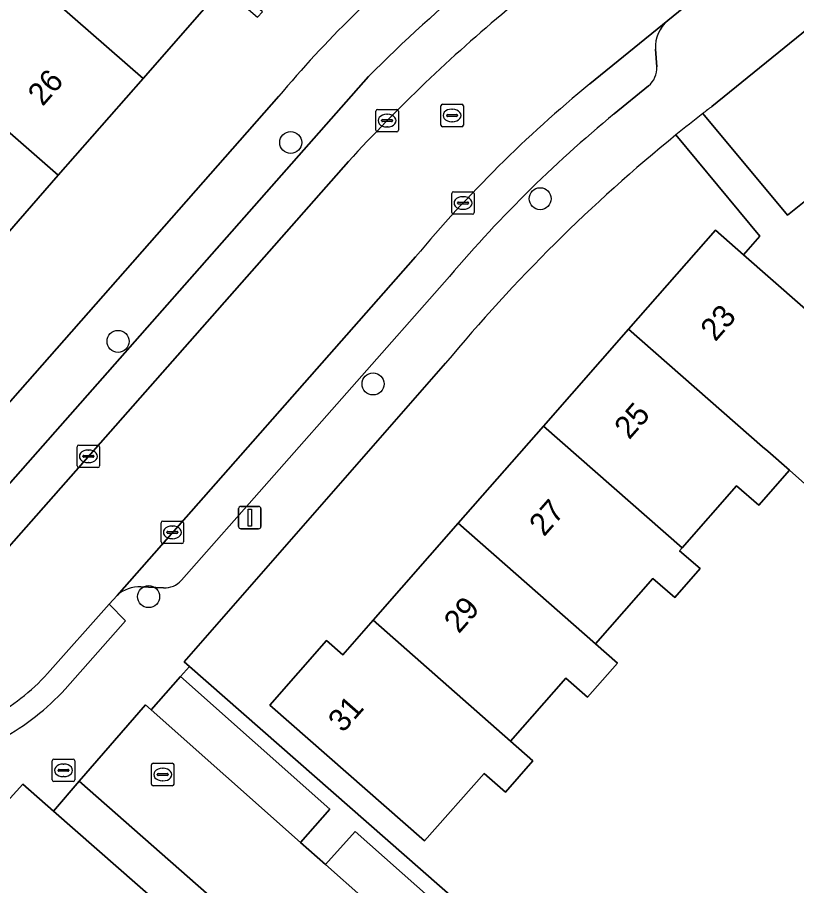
# Model space of a CAD drawing. Extents: x 158472 to 159562, y 388525 to 389606.
# Drawn here: x 158856.42 to 158891.06, y 388932.46 to 388971.09 of the extents above; entities that cross this region are included whole.
import ezdxf

# ---------------------------------------------------------------- set-up
doc = ezdxf.new("R2010")
doc.units = 0
for name, color, linetype in [('IMGEO_Boom', 7, 'Continuous'), ('IMGEO_Brandkraan', 7, 'Continuous'), ('IMGEO_Erf', 7, 'Continuous'), ('IMGEO_Kolk', 7, 'Continuous'), ('IMGEO_Lichtmast', 7, 'Continuous'), ('IMGEO_Pand', 7, 'Continuous'), ('IMGEO_Pand_nummerreeks', 7, 'Continuous'), ('IMGEO_Parkeervlak_open', 7, 'Continuous'), ('IMGEO_Rijbaan_lokaal_open', 7, 'Continuous'), ('IMGEO_Rioolput', 7, 'Continuous'), ('IMGEO_Voetpad_open', 7, 'Continuous')]:
    doc.layers.add(name, color=color, linetype=linetype)

msp = doc.modelspace()

# ---------------------------------------------------------------- linework, layer by layer
at = {"layer": 'IMGEO_Boom'}
for centre in [(158868.57, 388965.522), (158879.661, 388963.022), (158860.895, 388956.675), (158872.233, 388954.782), (158862.254, 388945.32)]:
    msp.add_circle(centre, 0.489, dxfattribs=at)
at = {"layer": 'IMGEO_Brandkraan'}
for p, q in [((158857.971, 388937.167), (158857.971, 388938.019)), ((158858.046, 388938.093), (158858.898, 388938.093)), ((158858.459, 388937.873), (158858.484, 388937.873)), ((158858.972, 388938.019), (158858.972, 388937.167)), ((158858.23, 388937.587), (158858.23, 388937.599)), ((158858.668, 388937.55), (158858.27, 388937.55)), ((158858.273, 388937.636), (158858.671, 388937.636)), ((158858.714, 388937.599), (158858.714, 388937.587)), ((158858.898, 388937.093), (158858.046, 388937.093)), ((158858.482, 388937.313), (158858.457, 388937.313))]:
    msp.add_line(p, q, dxfattribs=at)
for points in [[(158857.971, 388937.167), (158857.971, 388938.019)], [(158858.046, 388938.093), (158858.898, 388938.093)], [(158858.972, 388938.019), (158858.972, 388937.167)], [(158858.898, 388937.093), (158858.046, 388937.093)]]:
    msp.add_lwpolyline(points, dxfattribs=at)
for centre, radius, start, end in [((158858.048, 388938.017), 0.0765, 91.552, 178.448), ((158858.048, 388938.017), 0.0765, 91.552, 178.448), ((158858.896, 388938.017), 0.0765, 1.552, 88.448), ((158858.896, 388938.017), 0.0765, 1.552, 88.448), ((158858.27, 388937.596), 0.0403, 85.8775, 175.7526), ((158858.267, 388937.586), 0.0366, 178.938, 274.7102), ((158858.671, 388937.593), 0.043, 264.8664, 352.4533), ((158858.675, 388937.598), 0.0386, 1.7309, 96.639), ((158858.048, 388937.169), 0.0765, 181.552, 268.448), ((158858.048, 388937.169), 0.0765, 181.552, 268.448), ((158858.896, 388937.169), 0.0765, 271.552, 358.448), ((158858.896, 388937.169), 0.0765, 271.552, 358.448)]:
    msp.add_arc(centre, radius, start, end, dxfattribs=at)
for centre, major_axis, ratio, start_param, end_param in [((158858.458, 388937.593), (-0.387, 0.002), 0.722429, 4.712389, 7.853982), ((158858.483, 388937.593), (-0.39, 0.002), 0.717154, 1.570796, 4.712389)]:
    msp.add_ellipse(centre, major_axis=major_axis, ratio=ratio, start_param=start_param, end_param=end_param, dxfattribs=at)
at = {"layer": 'IMGEO_Erf'}
for points in [[(158982.198, 388910.573), (158963.265, 388927.1), (158940.226, 388980.021), (158933.359, 388995.794), (158926.282, 388992.761), (158921.177, 388990.574), (158910.593, 388986.04), (158887.292, 388967.121)], [(158886.895, 388966.813), (158890.654, 388962.284), (158891.774, 388963.184), (158896.353, 388966.866), (158900.838, 388970.472), (158905.416, 388974.153), (158909.499, 388977.436), (158908.546, 388978.621), (158908.903, 388978.908), (158909.305, 388978.408), (158912.153, 388980.698), (158913.634, 388981.889), (158915.781, 388983.615), (158914.907, 388984.701), (158917.844, 388987.063), (158918.741, 388985.947), (158921.094, 388987.839), (158922.756, 388985.772), (158925.059, 388987.624), (158928.406, 388983.461), (158929.121, 388982.51), (158930.96, 388980.222), (158934.346, 388976.009), (158936.992, 388977.163)], [(158865.559, 388972.435), (158862.008, 388968.374), (158858.239, 388964.062), (158854.47, 388959.752)], [(158840.636, 388946.266), (158845.102, 388951.266), (158850.029, 388947.103), (158868.044, 388967.58)], [(158884.674, 388946.132), (158882.123, 388943.224), (158883.099, 388942.358), (158881.766, 388940.84), (158880.8, 388941.687), (158878.349, 388938.896), (158879.338, 388938.011), (158878.118, 388936.621), (158877.165, 388937.457), (158874.525, 388934.449), (158867.64, 388940.493), (158870.16, 388943.364), (158870.882, 388942.73), (158872.23, 388944.266), (158876.019, 388948.582), (158879.807, 388952.897), (158883.595, 388957.212), (158887.462, 388961.618), (158888.701, 388960.531), (158889.428, 388961.36), (158885.695, 388965.857)], [(158875.454, 388955.699), (158863.831, 388942.417), (158864.068, 388942.209), (158884.736, 388924.074), (158885.737, 388923.22), (158887.542, 388925.334), (158890.671, 388922.663), (158892.645, 388924.975)], [(158892.099, 388949.749), (158890.74, 388950.942), (158889.377, 388949.39), (158888.394, 388950.253), (158885.969, 388947.489), (158885.857, 388947.362), (158886.767, 388946.564), (158885.642, 388945.282), (158884.674, 388946.132)], [(158864.245, 388914.416), (158859.982, 388918.186), (158855.608, 388922.053), (158861.224, 388928.404), (158865.571, 388924.56), (158869.845, 388920.781), (158874.118, 388917.003), (158878.345, 388913.266), (158878.728, 388913.705), (158883.2, 388909.75), (158881.63, 388907.974), (158884.02, 388905.861), (158885.907, 388907.995), (158885.372, 388911.789), (158858.02, 388935.78), (158856.658, 388936.974), (158853.11, 388933.065), (158839.725, 388936.017)]]:
    msp.add_lwpolyline(points, dxfattribs=at)
for centre, radius, start, end in [((158904.883, 388936.872), 47.959, 128.6071, 140.1871), ((158904.734, 388944.229), 28.78, 127.3048, 128.3051), ((158932.115, 388908.817), 73.542, 129.13887, 140.39488)]:
    msp.add_arc(centre, radius, start, end, dxfattribs=at)
at = {"layer": 'IMGEO_Kolk'}
for p, q in [((158872.356, 388966.07), (158872.356, 388966.922)), ((158872.431, 388966.996), (158873.283, 388966.996)), ((158872.844, 388966.776), (158872.869, 388966.776)), ((158873.357, 388966.922), (158873.357, 388966.07)), ((158872.615, 388966.49), (158872.615, 388966.502)), ((158873.053, 388966.453), (158872.655, 388966.453)), ((158872.658, 388966.539), (158873.056, 388966.539)), ((158873.099, 388966.502), (158873.099, 388966.49)), ((158873.283, 388965.996), (158872.431, 388965.996)), ((158872.867, 388966.216), (158872.842, 388966.216)), ((158875.807, 388963.329), (158876.659, 388963.329)), ((158875.732, 388962.403), (158875.732, 388963.255)), ((158876.22, 388963.109), (158876.245, 388963.109)), ((158876.733, 388963.255), (158876.733, 388962.403)), ((158875.991, 388962.823), (158875.991, 388962.835)), ((158876.429, 388962.786), (158876.031, 388962.786)), ((158876.034, 388962.872), (158876.432, 388962.872)), ((158876.243, 388962.549), (158876.218, 388962.549)), ((158876.475, 388962.835), (158876.475, 388962.823)), ((158876.659, 388962.329), (158875.807, 388962.329)), ((158859.076, 388951.134), (158859.076, 388951.986)), ((158859.151, 388952.06), (158860.003, 388952.06)), ((158859.564, 388951.84), (158859.589, 388951.84)), ((158860.077, 388951.986), (158860.077, 388951.134)), ((158859.335, 388951.554), (158859.335, 388951.566)), ((158859.773, 388951.517), (158859.375, 388951.517)), ((158859.378, 388951.603), (158859.776, 388951.603)), ((158859.819, 388951.566), (158859.819, 388951.554)), ((158860.003, 388951.06), (158859.151, 388951.06)), ((158859.587, 388951.28), (158859.562, 388951.28)), ((158862.885, 388948.678), (158863.737, 388948.678)), ((158862.81, 388947.752), (158862.81, 388948.604)), ((158863.298, 388948.458), (158863.323, 388948.458)), ((158863.811, 388948.604), (158863.811, 388947.752)), ((158863.069, 388948.172), (158863.069, 388948.184)), ((158863.507, 388948.135), (158863.109, 388948.135)), ((158863.112, 388948.221), (158863.51, 388948.221)), ((158863.321, 388947.898), (158863.296, 388947.898)), ((158863.553, 388948.184), (158863.553, 388948.172)), ((158863.737, 388947.678), (158862.885, 388947.678)), ((158862.382, 388936.978), (158862.382, 388937.83)), ((158862.457, 388937.904), (158863.309, 388937.904)), ((158863.383, 388937.83), (158863.383, 388936.978)), ((158862.641, 388937.398), (158862.641, 388937.41)), ((158862.684, 388937.447), (158863.082, 388937.447)), ((158862.87, 388937.684), (158862.895, 388937.684)), ((158863.125, 388937.41), (158863.125, 388937.398)), ((158863.079, 388937.361), (158862.681, 388937.361)), ((158862.893, 388937.124), (158862.868, 388937.124)), ((158863.309, 388936.904), (158862.457, 388936.904))]:
    msp.add_line(p, q, dxfattribs=at)
for points in [[(158872.356, 388966.07), (158872.356, 388966.922)], [(158872.431, 388966.996), (158873.283, 388966.996)], [(158873.357, 388966.922), (158873.357, 388966.07)], [(158873.283, 388965.996), (158872.431, 388965.996)], [(158875.807, 388963.329), (158876.659, 388963.329)], [(158875.732, 388962.403), (158875.732, 388963.255)], [(158876.733, 388963.255), (158876.733, 388962.403)], [(158876.659, 388962.329), (158875.807, 388962.329)], [(158859.076, 388951.134), (158859.076, 388951.986)], [(158859.151, 388952.06), (158860.003, 388952.06)], [(158860.077, 388951.986), (158860.077, 388951.134)], [(158860.003, 388951.06), (158859.151, 388951.06)], [(158862.885, 388948.678), (158863.737, 388948.678)], [(158862.81, 388947.752), (158862.81, 388948.604)], [(158863.811, 388948.604), (158863.811, 388947.752)], [(158863.737, 388947.678), (158862.885, 388947.678)], [(158862.382, 388936.978), (158862.382, 388937.83)], [(158862.457, 388937.904), (158863.309, 388937.904)], [(158863.383, 388937.83), (158863.383, 388936.978)], [(158863.309, 388936.904), (158862.457, 388936.904)]]:
    msp.add_lwpolyline(points, dxfattribs=at)
for centre, radius, start, end in [((158872.433, 388966.92), 0.0765, 91.552, 178.448), ((158872.433, 388966.92), 0.0765, 91.552, 178.448), ((158873.281, 388966.92), 0.0765, 1.552, 88.448), ((158873.281, 388966.92), 0.0765, 1.552, 88.448), ((158872.655, 388966.499), 0.0403, 85.8775, 175.7526), ((158872.652, 388966.489), 0.0366, 178.938, 274.7102), ((158873.056, 388966.496), 0.043, 264.8664, 352.4533), ((158873.06, 388966.501), 0.0386, 1.7309, 96.639), ((158872.433, 388966.072), 0.0765, 181.552, 268.448), ((158872.433, 388966.072), 0.0765, 181.552, 268.448), ((158873.281, 388966.072), 0.0765, 271.552, 358.448), ((158873.281, 388966.072), 0.0765, 271.552, 358.448), ((158875.809, 388963.253), 0.0765, 91.552, 178.448), ((158875.809, 388963.253), 0.0765, 91.552, 178.448), ((158876.657, 388963.253), 0.0765, 1.552, 88.448), ((158876.657, 388963.253), 0.0765, 1.552, 88.448), ((158876.031, 388962.832), 0.0403, 85.8775, 175.7526), ((158876.028, 388962.822), 0.0366, 178.938, 274.7102), ((158876.432, 388962.829), 0.043, 264.8664, 352.4533), ((158876.436, 388962.834), 0.0386, 1.7309, 96.639), ((158875.809, 388962.405), 0.0765, 181.552, 268.448), ((158875.809, 388962.405), 0.0765, 181.552, 268.448), ((158876.657, 388962.405), 0.0765, 271.552, 358.448), ((158876.657, 388962.405), 0.0765, 271.552, 358.448), ((158859.153, 388951.984), 0.0765, 91.552, 178.448), ((158859.153, 388951.984), 0.0765, 91.552, 178.448), ((158860.001, 388951.984), 0.0765, 1.552, 88.448), ((158860.001, 388951.984), 0.0765, 1.552, 88.448), ((158859.375, 388951.563), 0.0403, 85.8775, 175.7526), ((158859.372, 388951.553), 0.0366, 178.938, 274.7102), ((158859.776, 388951.56), 0.043, 264.8664, 352.4533), ((158859.78, 388951.565), 0.0386, 1.7309, 96.639), ((158859.153, 388951.136), 0.0765, 181.552, 268.448), ((158859.153, 388951.136), 0.0765, 181.552, 268.448), ((158860.001, 388951.136), 0.0765, 271.552, 358.448), ((158860.001, 388951.136), 0.0765, 271.552, 358.448), ((158862.887, 388948.602), 0.0765, 91.552, 178.448), ((158862.887, 388948.602), 0.0765, 91.552, 178.448), ((158863.735, 388948.602), 0.0765, 1.552, 88.448), ((158863.735, 388948.602), 0.0765, 1.552, 88.448), ((158863.109, 388948.181), 0.0403, 85.8775, 175.7526), ((158863.106, 388948.171), 0.0366, 178.938, 274.7102), ((158863.51, 388948.178), 0.043, 264.8664, 352.4533), ((158863.514, 388948.183), 0.0386, 1.7309, 96.639), ((158862.887, 388947.754), 0.0765, 181.552, 268.448), ((158862.887, 388947.754), 0.0765, 181.552, 268.448), ((158863.735, 388947.754), 0.0765, 271.552, 358.448), ((158863.735, 388947.754), 0.0765, 271.552, 358.448), ((158862.459, 388937.828), 0.0765, 91.552, 178.448), ((158862.459, 388937.828), 0.0765, 91.552, 178.448), ((158863.307, 388937.828), 0.0765, 1.552, 88.448), ((158863.307, 388937.828), 0.0765, 1.552, 88.448), ((158862.681, 388937.407), 0.0403, 85.8775, 175.7526), ((158863.086, 388937.409), 0.0386, 1.7309, 96.639), ((158862.678, 388937.397), 0.0366, 178.938, 274.7102), ((158863.082, 388937.404), 0.043, 264.8664, 352.4533), ((158862.459, 388936.98), 0.0765, 181.552, 268.448), ((158862.459, 388936.98), 0.0765, 181.552, 268.448), ((158863.307, 388936.98), 0.0765, 271.552, 358.448), ((158863.307, 388936.98), 0.0765, 271.552, 358.448)]:
    msp.add_arc(centre, radius, start, end, dxfattribs=at)
for centre, major_axis, ratio, start_param, end_param in [((158872.843, 388966.496), (-0.387, 0.002), 0.722429, 4.712389, 7.853982), ((158872.868, 388966.496), (-0.39, 0.002), 0.717154, 1.570796, 4.712389), ((158876.219, 388962.829), (-0.387, 0.002), 0.722429, 4.712389, 7.853982), ((158876.244, 388962.829), (-0.39, 0.002), 0.717154, 1.570796, 4.712389), ((158859.563, 388951.56), (-0.387, 0.002), 0.722429, 4.712389, 7.853982), ((158859.588, 388951.56), (-0.39, 0.002), 0.717154, 1.570796, 4.712389), ((158863.297, 388948.178), (-0.387, 0.002), 0.722429, 4.712389, 7.853982), ((158863.322, 388948.178), (-0.39, 0.002), 0.717154, 1.570796, 4.712389), ((158862.869, 388937.404), (-0.387, 0.002), 0.722429, 4.712389, 7.853982), ((158862.894, 388937.404), (-0.39, 0.002), 0.717154, 1.570796, 4.712389)]:
    msp.add_ellipse(centre, major_axis=major_axis, ratio=ratio, start_param=start_param, end_param=end_param, dxfattribs=at)
at = {"layer": 'IMGEO_Lichtmast'}
for p, q in [((158866.257, 388948.436), (158866.257, 388949.236)), ((158866.257, 388949.236), (158866.257, 388948.436)), ((158866.357, 388949.336), (158867.147, 388949.336)), ((158867.147, 388949.336), (158866.357, 388949.336)), ((158867.247, 388949.236), (158867.247, 388948.436)), ((158867.247, 388948.436), (158867.247, 388949.236)), ((158867.147, 388948.336), (158866.357, 388948.336)), ((158866.357, 388948.336), (158867.147, 388948.336))]:
    msp.add_line(p, q, dxfattribs=at)
msp.add_lwpolyline([(158866.677, 388949.211), (158866.827, 388949.211), (158866.827, 388948.461), (158866.677, 388948.461), (158866.677, 388949.211)], dxfattribs=at)
for centre, start, end in [((158866.357, 388949.236), 90, 180), ((158866.357, 388949.236), 90, 180), ((158867.147, 388949.236), 0, 90), ((158867.147, 388949.236), 360, 90), ((158866.357, 388948.436), 180, 270), ((158866.357, 388948.436), 180, 270), ((158867.147, 388948.436), 270, 0), ((158867.147, 388948.436), 270, 0)]:
    msp.add_arc(centre, 0.1, start, end, dxfattribs=at)
at = {"layer": 'IMGEO_Pand'}
for points in [[(158861.086, 388976.786), (158860.865, 388976.534), (158859.322, 388977.883), (158859.025, 388977.542), (158858.075, 388978.373), (158857.142, 388977.306), (158858.161, 388976.415), (158855.844, 388973.765), (158862.008, 388968.374), (158865.559, 388972.435), (158867.094, 388971.093), (158867.311, 388971.342)], [(158855.844, 388973.765), (158855.598, 388973.484), (158854.599, 388974.358), (158853.404, 388972.991), (158854.386, 388972.133), (158852.057, 388969.469), (158858.239, 388964.062), (158862.008, 388968.374)], [(158854.47, 388959.752), (158858.239, 388964.062), (158852.057, 388969.469), (158851.851, 388969.233), (158850.891, 388970.072), (158849.709, 388968.72), (158850.685, 388967.867), (158848.305, 388965.145)], [(158893.424, 388955.982), (158893.623, 388956.209), (158891.22, 388958.32), (158888.701, 388960.531), (158887.462, 388961.618), (158883.595, 388957.212), (158889.549, 388951.987), (158889.775, 388951.789), (158890.74, 388950.942), (158892.099, 388949.749), (158895.765, 388953.928), (158894.386, 388955.138)], [(158883.595, 388957.212), (158879.807, 388952.897), (158885.969, 388947.489), (158888.394, 388950.253), (158889.377, 388949.39), (158890.74, 388950.942), (158889.775, 388951.789), (158889.549, 388951.987)], [(158879.807, 388952.897), (158876.019, 388948.582), (158882.123, 388943.224), (158884.674, 388946.132), (158885.642, 388945.282), (158886.767, 388946.564), (158885.857, 388947.362), (158885.969, 388947.489)], [(158878.349, 388938.896), (158880.8, 388941.687), (158881.766, 388940.84), (158883.099, 388942.358), (158882.123, 388943.224), (158876.019, 388948.582), (158872.23, 388944.266)], [(158878.349, 388938.896), (158872.23, 388944.266), (158870.882, 388942.73), (158870.16, 388943.364), (158867.64, 388940.493), (158874.525, 388934.449), (158877.165, 388937.457), (158878.118, 388936.621), (158879.338, 388938.011)]]:
    msp.add_lwpolyline(points, close=True, dxfattribs=at)
at = {"layer": 'IMGEO_Parkeervlak_open'}
for points in [[(158885.33, 388970.952), (158881.864, 388968.132)], [(158884.841, 388968.892), (158884.782, 388969.678)], [(158872.03, 388968.46), (158854.665, 388948.76)], [(158882.958, 388966.8), (158884.475, 388968.041)], [(158854.263, 388945.529), (158871.145, 388964.681)], [(158874.118, 388960.433), (158860.85, 388945.375)], [(158863.713, 388946.047), (158875.412, 388959.306)], [(158861.916, 388945.754), (158862.918, 388945.709)]]:
    msp.add_lwpolyline(points, dxfattribs=at)
for points in [[(158862.364, 388940.284), (158869.007, 388934.388), (158870.318, 388935.865), (158863.675, 388941.761)], [(158870.12, 388933.4), (158873.52, 388930.382), (158874.832, 388931.859), (158871.431, 388934.877)]]:
    msp.add_lwpolyline(points, close=True, dxfattribs=at)
for centre, radius, start, end in [((158924.102, 388916.357), 73.663, 129.82274, 134.98268), ((158924.006, 388916.47), 71.544, 129.82182, 137.63434), ((158886.363, 388969.753), 1.583, 130.7505, 182.7004), ((158883.839, 388968.819), 1.005, 309.2797, 4.177), ((158919.363, 388922.658), 58.941, 129.50983, 140.14146), ((158919.936, 388922.019), 58.075, 129.54841, 140.0554), ((158862.962, 388946.71), 1.002, 267.4948, 318.5715), ((158861.848, 388944.257), 1.499, 87.3967, 131.7475)]:
    msp.add_arc(centre, radius, start, end, dxfattribs=at)
at = {"layer": 'IMGEO_Rijbaan_lokaal_open'}
for points in [[(158881.864, 388968.132), (158885.33, 388970.952), (158887.785, 388972.95), (158897.784, 388981.085), (158908.446, 388989.723), (158910.758, 388991.597), (158911.228, 388992.014)], [(158871.145, 388964.681), (158854.263, 388945.529)], [(158857.764, 388941.893), (158860.495, 388944.989), (158860.85, 388945.375), (158874.118, 388960.433)]]:
    msp.add_lwpolyline(points, dxfattribs=at)
msp.add_lwpolyline([(158875.248, 388928.849), (158873.52, 388930.382), (158870.12, 388933.4), (158869.007, 388934.388), (158862.364, 388940.284), (158862.121, 388940.5), (158859.173, 388937.107), (158875.405, 388922.809), (158878.306, 388926.134)], close=True, dxfattribs=at)
for centre, radius, start, end in [((158924.006, 388916.47), 71.544, 129.82182, 137.63434), ((158919.363, 388922.658), 58.941, 129.50983, 140.14146), ((158850.342, 388948.766), 10.116, 298.9366, 317.2014)]:
    msp.add_arc(centre, radius, start, end, dxfattribs=at)
at = {"layer": 'IMGEO_Rioolput'}
for p, q in [((158875.246, 388966.3), (158875.246, 388967.152)), ((158875.321, 388967.226), (158876.173, 388967.226)), ((158876.247, 388967.152), (158876.247, 388966.3)), ((158875.548, 388966.769), (158875.946, 388966.769)), ((158875.734, 388967.006), (158875.759, 388967.006)), ((158875.505, 388966.72), (158875.505, 388966.732)), ((158875.943, 388966.683), (158875.545, 388966.683)), ((158875.757, 388966.446), (158875.732, 388966.446)), ((158875.989, 388966.732), (158875.989, 388966.72)), ((158876.173, 388966.226), (158875.321, 388966.226))]:
    msp.add_line(p, q, dxfattribs=at)
for points in [[(158875.246, 388966.3), (158875.246, 388967.152)], [(158875.321, 388967.226), (158876.173, 388967.226)], [(158876.247, 388967.152), (158876.247, 388966.3)], [(158876.173, 388966.226), (158875.321, 388966.226)]]:
    msp.add_lwpolyline(points, dxfattribs=at)
for centre, radius, start, end in [((158875.323, 388967.15), 0.0765, 91.552, 178.448), ((158875.323, 388967.15), 0.0765, 91.552, 178.448), ((158876.171, 388967.15), 0.0765, 1.552, 88.448), ((158876.171, 388967.15), 0.0765, 1.552, 88.448), ((158875.545, 388966.729), 0.0403, 85.8775, 175.7526), ((158875.95, 388966.731), 0.0386, 1.7309, 96.639), ((158875.542, 388966.719), 0.0366, 178.938, 274.7102), ((158875.946, 388966.726), 0.043, 264.8664, 352.4533), ((158875.323, 388966.302), 0.0765, 181.552, 268.448), ((158875.323, 388966.302), 0.0765, 181.552, 268.448), ((158876.171, 388966.302), 0.0765, 271.552, 358.448), ((158876.171, 388966.302), 0.0765, 271.552, 358.448)]:
    msp.add_arc(centre, radius, start, end, dxfattribs=at)
for centre, major_axis, ratio, start_param, end_param in [((158875.733, 388966.726), (-0.387, 0.002), 0.722429, 4.712389, 7.853982), ((158875.758, 388966.726), (-0.39, 0.002), 0.717154, 1.570796, 4.712389)]:
    msp.add_ellipse(centre, major_axis=major_axis, ratio=ratio, start_param=start_param, end_param=end_param, dxfattribs=at)
at = {"layer": 'IMGEO_Voetpad_open'}
for points in [[(158887.292, 388967.121), (158910.593, 388986.04), (158921.177, 388990.574), (158926.282, 388992.761), (158933.359, 388995.794), (158935.81, 388996.86), (158935.473, 388997.636), (158932.967, 388998.688), (158919.894, 388994.128), (158911.951, 388991.266), (158911.228, 388992.014), (158910.758, 388991.597), (158908.446, 388989.723)], [(158887.785, 388972.95), (158885.33, 388970.952)], [(158884.782, 388969.678), (158884.841, 388968.892)], [(158854.665, 388948.76), (158872.03, 388968.46)], [(158884.475, 388968.041), (158882.958, 388966.8)], [(158868.044, 388967.58), (158850.029, 388947.103), (158845.102, 388951.266), (158840.636, 388946.266)], [(158896.969, 388956.722), (158894.907, 388959.288), (158891.774, 388963.184), (158890.654, 388962.284), (158886.895, 388966.813)], [(158885.695, 388965.857), (158889.428, 388961.36), (158888.701, 388960.531), (158891.22, 388958.32), (158893.623, 388956.209), (158894.621, 388957.185), (158903.874, 388945.502), (158907.741, 388942.085), (158909, 388943.546), (158904.304, 388947.595), (158896.969, 388956.722)], [(158875.412, 388959.306), (158863.713, 388946.047)], [(158839.725, 388936.017), (158853.11, 388933.065), (158856.658, 388936.974), (158858.02, 388935.78), (158859.173, 388937.107), (158862.121, 388940.5), (158862.364, 388940.284), (158863.675, 388941.761), (158864.068, 388942.209), (158863.831, 388942.417), (158875.454, 388955.699)], [(158862.918, 388945.709), (158861.916, 388945.754)], [(158860.85, 388945.375), (158860.495, 388944.989), (158861.228, 388944.248), (158858.544, 388941.205)], [(158858.544, 388941.205), (158861.228, 388944.248), (158860.495, 388944.989), (158857.764, 388941.893)]]:
    msp.add_lwpolyline(points, dxfattribs=at)
for points in [[(158864.068, 388942.209), (158863.675, 388941.761), (158870.318, 388935.865), (158869.007, 388934.388), (158870.12, 388933.4), (158871.431, 388934.877), (158874.832, 388931.859), (158873.52, 388930.382), (158875.248, 388928.849), (158876.559, 388930.326), (158879.926, 388927.338), (158878.614, 388925.86), (158880.135, 388924.511), (158881.446, 388925.988), (158887.943, 388920.221), (158888.507, 388920.856), (158885.737, 388923.22), (158884.736, 388924.074)], [(158859.173, 388937.107), (158858.02, 388935.78), (158885.372, 388911.789), (158885.907, 388907.995), (158887.436, 388909.689), (158887.079, 388912.525), (158877.499, 388920.964), (158875.405, 388922.809)]]:
    msp.add_lwpolyline(points, close=True, dxfattribs=at)
for centre, radius, start, end in [((158904.883, 388936.872), 47.959, 128.6071, 140.1871), ((158924.102, 388916.357), 73.663, 129.82274, 134.98268), ((158886.363, 388969.753), 1.583, 130.7505, 182.7004), ((158883.839, 388968.819), 1.005, 309.2797, 4.177), ((158919.936, 388922.019), 58.075, 129.54841, 140.0554), ((158937.327, 388902.278), 81.903, 128.00651, 129.07982), ((158937.327, 388902.278), 81.903, 128.00651, 129.07982), ((158904.734, 388944.229), 28.78, 127.3048, 128.3051), ((158932.115, 388908.817), 73.542, 129.13887, 140.39488), ((158862.962, 388946.71), 1.002, 267.4948, 318.5715), ((158861.848, 388944.257), 1.499, 87.3967, 131.7475), ((158850.342, 388948.766), 10.116, 298.9366, 317.2014), ((158850.347, 388948.759), 11.147, 298.9283, 317.3374), ((158850.347, 388948.759), 11.147, 298.9283, 317.3374)]:
    msp.add_arc(centre, radius, start, end, dxfattribs=at)

# ---------------------------------------------------------------- texts
at = {"layer": 'IMGEO_Pand_nummerreeks'}
for s, rotation, p in [('26', 48.8349, (158857.546, 388967.099)), ('23', 48.7301, (158887.448, 388956.631)), ('25', 48.7186, (158883.62, 388952.27)), ('27', 48.7208, (158879.832, 388947.955)), ('29', 48.7208, (158876.044, 388943.639)), ('31', 48.7252, (158870.895, 388939.229))]:
    msp.add_text(s, height=1, rotation=rotation, dxfattribs=at).set_placement(p)

doc.saveas('drawing.dxf')
